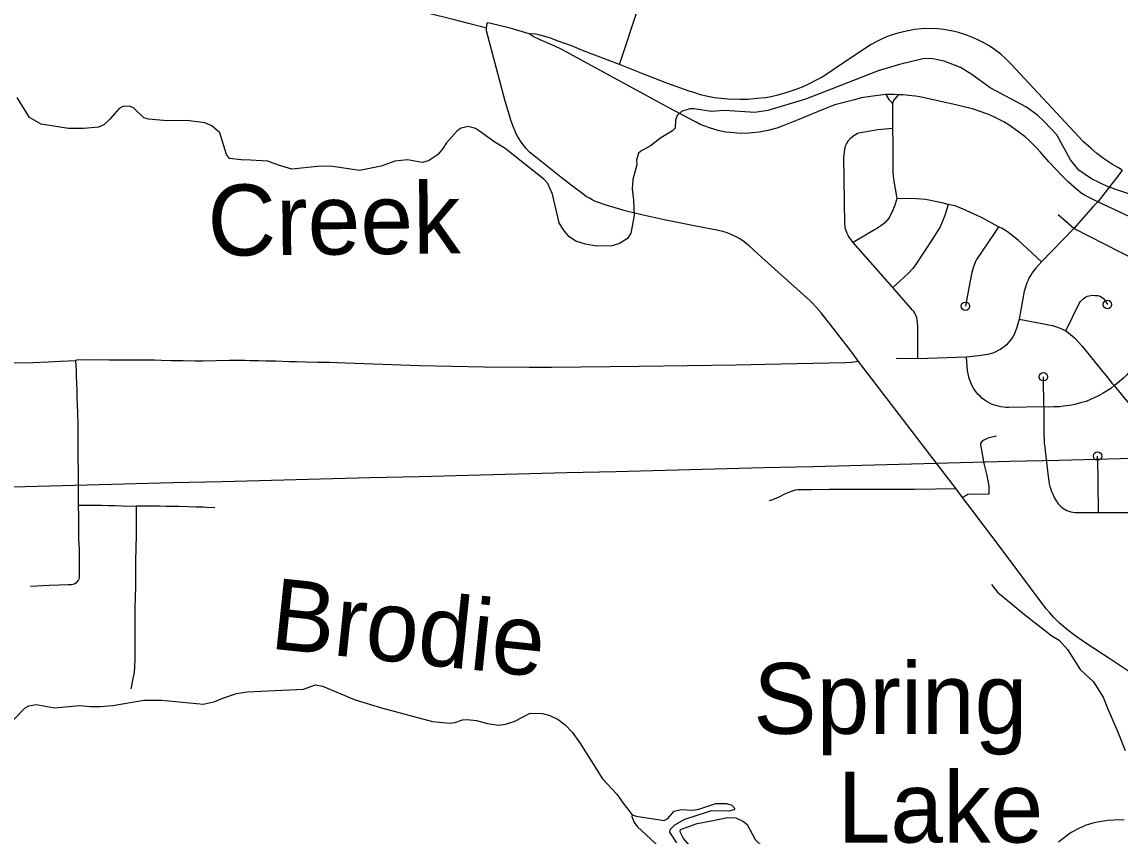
# Model space of a CAD drawing. Extents: x -19 to 366, y -4 to 359.
# Drawn here: x 144.78 to 146.019, y 190.955 to 191.873 of the extents above; entities that cross this region are included whole.
import ezdxf

# ---------------------------------------------------------------- set-up
doc = ezdxf.new("R2010")
doc.units = 0
for name, color, linetype in [('Level 31', 7, 'Continuous'), ('Level 32', 7, 'Continuous'), ('Level 33', 7, 'Continuous'), ('Level 35', 7, 'Continuous'), ('Level 60', 7, 'Continuous')]:
    doc.layers.add(name, color=color, linetype=linetype)

msp = doc.modelspace()

# ---------------------------------------------------------------- linework, layer by layer
at = {"layer": 'Level 31'}
for points in [[(145.7236, 191.4898), (145.7148, 191.5017), (145.7003, 191.5206), (145.6923, 191.531), (145.6813, 191.5448), (145.6757, 191.5512), (145.6709, 191.5562), (145.6685, 191.5586), (145.6146, 191.6072), (145.6, 191.6203), (145.5968, 191.623), (145.5944, 191.6249), (145.5897, 191.6281), (145.5863, 191.63), (145.5799, 191.633), (145.5753, 191.6348), (145.5704, 191.6364), (145.5657, 191.6376), (145.5382, 191.6428), (145.5044, 191.6497), (145.4806, 191.6549), (145.4603, 191.6598), (145.4378, 191.6664), (145.4311, 191.6686), (145.4268, 191.6704), (145.423, 191.6723), (145.4201, 191.6739), (145.4163, 191.6759), (145.4093, 191.6812), (145.4041, 191.685), (145.3875, 191.6977), (145.3594, 191.7201), (145.3524, 191.726), (145.3483, 191.7303), (145.3441, 191.7356), (145.3391, 191.7433), (145.3373, 191.7467), (145.3357, 191.7502), (145.3338, 191.755), (145.3313, 191.762), (145.3289, 191.77), (145.3279, 191.7734), (145.326, 191.78)], [(144.6662, 191.4867), (144.6709, 191.4867), (144.6727, 191.4867), (144.6821, 191.4868), (144.6924, 191.4869), (144.7077, 191.4871), (144.7249, 191.4875), (144.7501, 191.4878), (144.7707, 191.4882), (144.7924, 191.4889), (144.8092, 191.4896), (144.823, 191.4903), (144.8402, 191.4911)], [(145.7236, 191.4898), (145.7155, 191.4888), (145.7084, 191.4882), (145.6182, 191.4865), (145.5852, 191.4858), (145.4761, 191.4842), (145.377, 191.4829), (145.352, 191.483), (145.301, 191.4833), (145.228, 191.485), (145.1445, 191.4881), (145.1265, 191.4887), (145.1131, 191.4888), (145.0997, 191.489), (145.0893, 191.4893), (145.081, 191.4896), (145.0657, 191.4901), (145.0549, 191.4903), (145.0464, 191.4905), (145.0366, 191.4907), (145.0307, 191.4908), (145.0224, 191.4908), (145.0135, 191.4909), (144.9839, 191.4904), (144.9749, 191.4904), (144.9616, 191.4906), (144.9478, 191.4907), (144.9369, 191.4909), (144.929, 191.4912), (144.9192, 191.4914), (144.9114, 191.4914), (144.9058, 191.4914), (144.8935, 191.4913), (144.8777, 191.4914), (144.8555, 191.4916), (144.8417, 191.4912), (144.8402, 191.4911)], [(144.8402, 191.4911), (144.8407, 191.4798), (144.8409, 191.4729), (144.8412, 191.4663), (144.8415, 191.4569), (144.8417, 191.4468), (144.8418, 191.4435), (144.8423, 191.4293), (144.8426, 191.4203), (144.8427, 191.4136), (144.8427, 191.4051), (144.8425, 191.3956), (144.8425, 191.3875), (144.8426, 191.3811), (144.8429, 191.3658), (144.843, 191.3589), (144.8431, 191.3499), (144.8431, 191.3463), (144.8431, 191.3399), (144.8432, 191.328)], [(145.8336, 191.3462), (145.7779, 191.4189), (145.7385, 191.4704), (145.7236, 191.4898)], [(145.8336, 191.3462), (145.787, 191.3454), (145.7375, 191.3455), (145.7171, 191.3454), (145.6903, 191.3456), (145.6705, 191.3453), (145.6549, 191.3451), (145.652, 191.3447), (145.6474, 191.3431), (145.6391, 191.3399), (145.635, 191.3377), (145.6302, 191.3355), (145.6254, 191.3335), (145.6228, 191.3327)], [(145.8408, 191.3365), (145.8336, 191.3462)], [(145.845, 191.3387), (145.8408, 191.3365)], [(146.2653, 190.9865), (146.2471, 190.9953), (146.2384, 191.0006), (146.2053, 191.0223), (146.1345, 191.0698), (146.1323, 191.0712), (146.12, 191.0792), (146.0745, 191.1095), (146.0517, 191.1248), (146.0296, 191.1394), (146.007, 191.1545), (145.9801, 191.1721), (145.9675, 191.1808), (145.9595, 191.1869), (145.9504, 191.1948), (145.9438, 191.2013), (145.9392, 191.2064), (145.9353, 191.2111), (145.8855, 191.2773), (145.8518, 191.3221), (145.8408, 191.3365)], [(144.8432, 191.328), (144.8692, 191.3277), (144.8773, 191.3276), (144.8849, 191.3275), (144.8927, 191.3272), (144.9085, 191.3269)], [(144.9085, 191.3269), (144.9084, 191.2929), (144.9081, 191.2804), (144.9081, 191.2759), (144.9079, 191.2683), (144.9079, 191.2604), (144.9078, 191.2492), (144.9077, 191.2429), (144.9076, 191.236), (144.9073, 191.2236), (144.907, 191.2109), (144.907, 191.2042), (144.9071, 191.196), (144.9071, 191.1892), (144.9071, 191.1826), (144.907, 191.1724), (144.907, 191.1645), (144.9068, 191.1523), (144.9067, 191.1471), (144.9065, 191.1441), (144.9057, 191.1372), (144.9052, 191.134), (144.9049, 191.1324), (144.9023, 191.1208)], [(144.9974, 191.325), (144.9883, 191.3254), (144.9841, 191.3255), (144.9762, 191.3257), (144.957, 191.3262), (144.9423, 191.3265), (144.9348, 191.3266), (144.9249, 191.3267), (144.917, 191.3268), (144.9085, 191.3269)], [(146.0231, 190.9729), (146.012, 190.9728), (146.0048, 190.9723), (145.9975, 190.9713), (145.9889, 190.9695), (145.9794, 190.9665), (145.9756, 190.9649), (145.972, 190.9633), (145.9636, 190.9586), (145.9588, 190.9553), (145.9492, 190.9479)]]:
    msp.add_lwpolyline(points, dxfattribs=at)
at = {"layer": 'Level 32'}
msp.add_lwpolyline([(144.8432, 191.328), (144.8433, 191.3152), (144.8433, 191.3033), (144.8435, 191.2944), (144.8436, 191.2899), (144.844, 191.2775), (144.8441, 191.2716), (144.8443, 191.2565), (144.8443, 191.255), (144.8442, 191.2476), (144.8438, 191.2449), (144.8433, 191.2434), (144.8424, 191.242), (144.8404, 191.24), (144.8385, 191.2389), (144.8357, 191.2382), (144.8317, 191.238), (144.8217, 191.2377), (144.8103, 191.2374), (144.7893, 191.2361)], dxfattribs=at)
at = {"layer": 'Level 33'}
for points in [[(145.3032, 191.866), (145.2997, 191.8668), (145.2836, 191.8708), (145.2663, 191.8753), (145.0849, 191.9204), (145.0655, 191.9237), (145.0462, 191.9244), (145.0285, 191.9242), (145.0089, 191.9244), (144.9885, 191.9267)], [(145.4539, 191.8246), (145.4756, 191.8904)], [(145.326, 191.78), (145.325, 191.7834), (145.3039, 191.8628), (145.3038, 191.8654), (145.3047, 191.8719)], [(145.3519, 191.8593), (145.3303, 191.8656), (145.3088, 191.8711), (145.3047, 191.8719)], [(146.0169, 191.7082), (146.0102, 191.7121), (146, 191.7189), (145.9925, 191.7245), (145.9861, 191.7299), (145.9775, 191.7375), (145.8955, 191.8255), (145.8898, 191.8313), (145.8842, 191.8363), (145.8771, 191.8416), (145.871, 191.8456), (145.8649, 191.8492), (145.8583, 191.8527), (145.8514, 191.8557), (145.8433, 191.8586), (145.8362, 191.8608), (145.83, 191.8624), (145.8197, 191.8641), (145.8127, 191.8649), (145.8036, 191.8652), (145.7946, 191.8649), (145.7867, 191.8642), (145.7777, 191.8625), (145.7678, 191.8601), (145.7602, 191.8579), (145.7549, 191.8559), (145.747, 191.8522), (145.7428, 191.85), (145.7378, 191.8472), (145.728, 191.841), (145.7173, 191.8337), (145.7044, 191.8252), (145.6866, 191.813), (145.6825, 191.8106), (145.6758, 191.8069), (145.6669, 191.8024), (145.6599, 191.7993), (145.6517, 191.7961), (145.6425, 191.793), (145.6324, 191.79), (145.6278, 191.7889), (145.6232, 191.788), (145.6186, 191.7873), (145.609, 191.7864), (145.5988, 191.7854), (145.5896, 191.7851), (145.5761, 191.7857), (145.561, 191.7873), (145.5515, 191.7891), (145.5451, 191.7907), (145.5388, 191.7926), (145.5325, 191.7947), (145.5071, 191.8038), (145.4784, 191.8151), (145.4539, 191.8246)], [(145.7543, 191.7909), (145.7395, 191.789), (145.7265, 191.787), (145.719, 191.7849), (145.6969, 191.7792), (145.6919, 191.7774), (145.6844, 191.7745), (145.6542, 191.762), (145.6373, 191.7553), (145.6313, 191.7531), (145.6212, 191.7502), (145.6114, 191.7484), (145.6043, 191.7475), (145.6002, 191.7473), (145.5911, 191.7471), (145.579, 191.748), (145.5734, 191.7486), (145.565, 191.7504), (145.5566, 191.7528), (145.55, 191.7551), (145.545, 191.7572), (145.5405, 191.7596), (145.5372, 191.7612), (145.511, 191.7753), (145.3888, 191.8415), (145.3809, 191.8453), (145.3643, 191.8525), (145.3565, 191.8564), (145.3519, 191.8593)], [(145.4539, 191.8246), (145.4122, 191.8407), (145.4009, 191.8453), (145.3846, 191.8512), (145.3758, 191.8545), (145.3645, 191.8578), (145.3591, 191.8588), (145.3519, 191.8593)], [(145.7688, 191.7907), (145.7637, 191.791), (145.7543, 191.7909)], [(145.7543, 191.7909), (145.7578, 191.7852), (145.7606, 191.7821), (145.7619, 191.7802)], [(145.7619, 191.7802), (145.7629, 191.7828), (145.7635, 191.784), (145.7688, 191.7907)], [(145.9935, 191.6697), (145.9791, 191.6769), (145.9745, 191.6799), (145.9693, 191.6841), (145.9603, 191.6921), (145.953, 191.6994), (145.9382, 191.715), (145.929, 191.7258), (145.9248, 191.7304), (145.9166, 191.7388), (145.9115, 191.7432), (145.9045, 191.7486), (145.8947, 191.7557), (145.8875, 191.76), (145.8763, 191.7656), (145.8696, 191.7686), (145.8597, 191.7723), (145.8531, 191.7742), (145.8332, 191.7792), (145.8042, 191.7857), (145.7926, 191.7881), (145.7877, 191.789), (145.7837, 191.7895), (145.7739, 191.7905), (145.7688, 191.7907)], [(145.7619, 191.7802), (145.762, 191.753)], [(145.7173, 191.6241), (145.713, 191.6302), (145.7118, 191.6321), (145.7108, 191.6342), (145.7099, 191.6363), (145.7092, 191.6384), (145.7086, 191.6406), (145.7083, 191.6429), (145.7082, 191.6452), (145.7069, 191.7202), (145.7079, 191.729), (145.709, 191.7331), (145.7098, 191.7351), (145.712, 191.7388), (145.7149, 191.742), (145.7182, 191.7447), (145.7218, 191.7468), (145.7239, 191.7476), (145.7281, 191.7486), (145.7454, 191.7513), (145.762, 191.753)], [(145.762, 191.753), (145.7621, 191.7354), (145.7621, 191.7147), (145.7623, 191.703), (145.7631, 191.6954), (145.7668, 191.6738)], [(146.0208, 191.7057), (146.0171, 191.7005), (145.9935, 191.6697), (145.9884, 191.6645), (145.9663, 191.64)], [(146.0208, 191.7057), (146.0169, 191.7082)], [(145.7668, 191.6738), (145.7665, 191.6721), (145.7645, 191.6662), (145.7612, 191.6577), (145.7594, 191.6543), (145.7579, 191.652), (145.7534, 191.6466), (145.7512, 191.6447), (145.7449, 191.6402), (145.7414, 191.6384), (145.7331, 191.6333), (145.7173, 191.6241)], [(145.8248, 191.6667), (145.8209, 191.6544), (145.8175, 191.6461), (145.8151, 191.6409), (145.813, 191.6375), (145.8075, 191.6287), (145.7885, 191.5998), (145.7848, 191.5946), (145.7801, 191.5897), (145.7745, 191.5844), (145.7621, 191.5733)], [(145.8248, 191.6667), (145.8174, 191.6688), (145.799, 191.6726), (145.789, 191.6734), (145.7668, 191.6738)], [(145.8816, 191.6417), (145.8624, 191.6521), (145.8416, 191.6617), (145.8325, 191.6652), (145.8248, 191.6667)], [(146.1645, 191.6196), (146.1591, 191.6186), (146.1486, 191.6173), (146.1379, 191.6172), (146.1323, 191.6173), (146.1231, 191.6178), (146.1129, 191.6189), (146.1071, 191.62), (146.0991, 191.6221), (146.0878, 191.6257), (146.0764, 191.6306), (146.0408, 191.6476), (145.9935, 191.6697)], [(145.9663, 191.64), (145.9486, 191.6551)], [(145.8816, 191.6417), (145.8759, 191.633), (145.8568, 191.6048), (145.8556, 191.6027), (145.8527, 191.5956), (145.8512, 191.5901), (145.849, 191.5791), (145.8441, 191.5522)], [(145.9301, 191.6022), (145.9035, 191.6266), (145.8916, 191.636), (145.8856, 191.6397), (145.8816, 191.6417)], [(145.9663, 191.64), (145.9301, 191.6022)], [(146.0695, 191.5891), (146.0625, 191.5919), (146.0373, 191.6039), (145.9663, 191.64)], [(145.7621, 191.5733), (145.7173, 191.6241)], [(145.9301, 191.6022), (145.9236, 191.595), (145.9215, 191.5926), (145.9196, 191.5899), (145.9178, 191.5872), (145.9162, 191.5844), (145.9148, 191.5815), (145.9135, 191.5785), (145.9105, 191.5691), (145.9049, 191.5374)], [(145.7906, 191.4929), (145.7904, 191.5245), (145.7903, 191.5297), (145.7897, 191.5368), (145.7893, 191.5389), (145.7887, 191.5408), (145.7879, 191.5427), (145.7869, 191.5445), (145.7858, 191.5463), (145.7845, 191.5479), (145.7621, 191.5733)], [(145.9574, 191.5243), (145.9725, 191.5553), (145.9736, 191.557), (145.9751, 191.5588), (145.9766, 191.5602), (145.9785, 191.5616), (145.982, 191.5634), (145.9855, 191.5644), (145.9875, 191.5645), (145.9907, 191.5644), (145.9932, 191.5642), (145.9949, 191.5638), (145.9972, 191.5629), (145.9988, 191.5618), (145.9999, 191.5608), (146.0011, 191.5593), (146.0043, 191.5541)], [(145.9049, 191.5374), (145.9019, 191.5271), (145.8991, 191.5204), (145.8977, 191.5178), (145.8961, 191.5154), (145.8944, 191.513), (145.8925, 191.5108), (145.8905, 191.5087), (145.8883, 191.5068), (145.886, 191.5051), (145.8836, 191.5035), (145.881, 191.5021), (145.8784, 191.5009), (145.8749, 191.4994), (145.8695, 191.4978), (145.8587, 191.4962), (145.8453, 191.4949)], [(145.9049, 191.5374), (145.9422, 191.5304), (145.9491, 191.5282), (145.9574, 191.5243)], [(145.9574, 191.5243), (145.9605, 191.5222), (145.9671, 191.5166), (145.9758, 191.5071), (145.9992, 191.4782), (146.0052, 191.4712), (146.0095, 191.4653), (146.012, 191.4627)], [(145.7906, 191.4929), (145.766, 191.4934)], [(145.8453, 191.4949), (145.7906, 191.4929)], [(145.9325, 191.4386), (145.893, 191.4379), (145.89, 191.438), (145.8871, 191.4382), (145.8841, 191.4386), (145.8812, 191.4393), (145.8784, 191.4401), (145.8756, 191.4411), (145.8728, 191.4422), (145.8702, 191.4436), (145.8676, 191.4451), (145.8652, 191.4468), (145.8628, 191.4486), (145.8606, 191.4506), (145.8586, 191.4528), (145.8566, 191.455), (145.8548, 191.4574), (145.8532, 191.4599), (145.8518, 191.4625), (145.8505, 191.4652), (145.8494, 191.4679), (145.8484, 191.4708), (145.8464, 191.4798), (145.8453, 191.4949)], [(146.0412, 191.494), (146.0385, 191.4895), (146.0324, 191.4818), (146.0264, 191.4749), (146.0234, 191.4719), (146.015, 191.4647), (146.012, 191.4627)], [(145.9325, 191.4386), (145.9321, 191.4727)], [(146.012, 191.4627), (146.0081, 191.4594), (145.9997, 191.4541), (145.9944, 191.4512), (145.9903, 191.4492), (145.9802, 191.4449), (145.9738, 191.4431), (145.9675, 191.4415), (145.9616, 191.4403), (145.9546, 191.4393), (145.9505, 191.4388), (145.944, 191.4386), (145.9383, 191.4385), (145.9325, 191.4386)], [(146.012, 191.4627), (146.0229, 191.4491), (146.0378, 191.4316), (146.043, 191.4242), (146.045, 191.421), (146.0475, 191.4147), (146.0484, 191.4117), (146.049, 191.4088), (146.0495, 191.4032), (146.0496, 191.3931), (146.0502, 191.3865)], [(145.9325, 191.4386), (145.9326, 191.4119), (145.9326, 191.4071), (145.9328, 191.4023), (145.9331, 191.3975), (145.9332, 191.3966), (145.9336, 191.3927), (145.934, 191.3893), (145.9358, 191.373), (145.9373, 191.3601), (145.9381, 191.3549), (145.9387, 191.3519), (145.9395, 191.3489), (145.9404, 191.346), (145.9414, 191.3431), (145.9426, 191.3403), (145.9439, 191.3375), (145.9444, 191.3366), (145.9465, 191.3329), (145.9476, 191.3311), (145.9489, 191.3295), (145.9503, 191.3279), (145.9518, 191.3265), (145.9534, 191.3251), (145.9551, 191.3239), (145.9568, 191.3228), (145.9587, 191.3219), (145.9609, 191.3211), (145.963, 191.3204), (145.9653, 191.3199), (145.9675, 191.3196), (145.9698, 191.3194), (145.9721, 191.3194), (145.9824, 191.3196), (145.9942, 191.3197)], [(145.8791, 191.4057), (145.8706, 191.4039), (145.8685, 191.4031), (145.8649, 191.4012), (145.8628, 191.3997), (145.862, 191.3985), (145.8613, 191.3973), (145.8611, 191.3957), (145.8633, 191.3833), (145.865, 191.3747), (145.8682, 191.3614), (145.8704, 191.3492), (145.8707, 191.3402), (145.8469, 191.3397), (145.845, 191.3387)], [(145.9942, 191.3197), (145.9943, 191.3227), (145.9941, 191.3294), (145.994, 191.3431), (145.994, 191.3434), (145.9939, 191.3534), (145.994, 191.3634), (145.9937, 191.3726), (145.9935, 191.3773), (145.9933, 191.3821), (145.9932, 191.3832)], [(145.9942, 191.3197), (145.9948, 191.3197), (146.0135, 191.3196), (146.0391, 191.3195), (146.0465, 191.3198), (146.0509, 191.3201)]]:
    msp.add_lwpolyline(points, dxfattribs=at)
for centre in [(145.8441, 191.5522), (146.0043, 191.5541), (145.9321, 191.4727), (145.9932, 191.3832)]:
    msp.add_circle(centre, 0.00473, dxfattribs=at)
at = {"layer": 'Level 35'}
for points in [[(146.0897, 191.6577), (146.0052, 191.6869), (145.9863, 191.6959), (145.972, 191.7056), (145.9626, 191.7173), (145.9474, 191.7456), (145.9333, 191.7599), (145.9253, 191.7676), (145.9132, 191.7766), (145.8721, 191.7983), (145.8515, 191.8133), (145.8386, 191.8213), (145.8203, 191.8286), (145.8072, 191.8313), (145.7977, 191.8314), (145.7696, 191.8249), (145.7456, 191.8175), (145.6936, 191.7974), (145.6638, 191.7855), (145.6211, 191.7727), (145.6067, 191.7707), (145.5722, 191.773), (145.5573, 191.7718), (145.5381, 191.7748), (145.533, 191.7748), (145.5239, 191.7719), (145.519, 191.7673), (145.517, 191.7621), (145.5165, 191.7528), (145.5135, 191.7498), (145.5005, 191.7421), (145.4885, 191.7327), (145.479, 191.7279), (145.4754, 191.7246), (145.4729, 191.717), (145.4735, 191.7117), (145.4689, 191.6952), (145.468, 191.6845), (145.4698, 191.6718), (145.4704, 191.6544), (145.4668, 191.6345), (145.4628, 191.6284), (145.454, 191.6228), (145.4455, 191.6202), (145.4277, 191.6199), (145.4153, 191.6221), (145.4047, 191.6256), (145.3969, 191.6305), (145.3908, 191.6382), (145.3859, 191.6461), (145.3781, 191.6787), (145.3729, 191.6904), (145.3683, 191.6955), (145.325, 191.7302), (145.3122, 191.738), (145.2958, 191.7497)], [(145.2958, 191.7497), (145.2914, 191.7525), (145.2836, 191.7549), (145.2753, 191.7529), (145.2708, 191.7498), (145.2586, 191.7363), (145.2539, 191.729), (145.2483, 191.7227), (145.2383, 191.7162), (145.2313, 191.7144), (145.2146, 191.7171), (145.2004, 191.7157), (145.1849, 191.7102), (145.1605, 191.7053), (145.1277, 191.7101), (145.1131, 191.7098), (145.0842, 191.7066), (145.069, 191.7114), (145.0572, 191.7156), (145.0375, 191.717), (145.0269, 191.7171), (145.0138, 191.7189), (145.0103, 191.7234), (145.0029, 191.7476), (144.9939, 191.7557), (144.9859, 191.7588), (144.9658, 191.7615), (144.9435, 191.7611), (144.9224, 191.763), (144.9171, 191.7647), (144.9055, 191.7758), (144.9007, 191.7778), (144.8933, 191.7774), (144.8892, 191.7751), (144.8789, 191.7631), (144.8721, 191.7567), (144.8659, 191.7542), (144.8496, 191.7524), (144.8321, 191.7526), (144.8012, 191.7575), (144.7883, 191.765), (144.7742, 191.7876)], [(145.8735, 191.2383), (145.8804, 191.2297), (145.9106, 191.2046), (145.9417, 191.1806), (145.95, 191.1757), (145.9594, 191.1651), (145.9735, 191.1426), (145.9888, 191.1286), (145.9995, 191.1112), (146.0044, 191.0989), (146.0163, 191.0712), (146.0242, 191.0511)], [(144.7703, 191.0863), (144.7834, 191.0994), (144.7875, 191.1017), (144.7955, 191.1031), (144.8164, 191.0994), (144.8444, 191.102), (144.8568, 191.1007), (144.868, 191.1007), (144.882, 191.1021), (144.9173, 191.1081), (144.9372, 191.108), (144.9843, 191.1035), (144.9971, 191.1064), (145.0062, 191.1104), (145.0218, 191.1156), (145.0337, 191.1172), (145.0973, 191.1205), (145.1107, 191.1253), (145.1187, 191.1238), (145.1554, 191.1084), (145.1852, 191.0992), (145.2429, 191.0839), (145.2627, 191.0821), (145.268, 191.0829), (145.2767, 191.0857), (145.282, 191.0863), (145.2925, 191.0852), (145.305, 191.0815), (145.3173, 191.0798), (145.3253, 191.081), (145.3351, 191.0839), (145.3531, 191.0933), (145.3668, 191.093), (145.3752, 191.0905), (145.3848, 191.0862), (145.3925, 191.0803), (145.4003, 191.072), (145.4092, 191.0597), (145.4348, 191.0192), (145.4507, 191.002), (145.4581, 190.9918), (145.4682, 190.9787)], [(145.4682, 190.9787), (145.4728, 190.9772), (145.5043, 190.9724), (145.5083, 190.9745), (145.5154, 190.9827), (145.5234, 190.9848), (145.5365, 190.9841), (145.5433, 190.9851), (145.5625, 190.9916), (145.5744, 190.9913), (145.5805, 190.9896), (145.5839, 190.9857), (145.583, 190.9845), (145.5773, 190.9828), (145.5572, 190.9831), (145.5517, 190.9813), (145.5271, 190.9733), (145.5157, 190.967), (145.5106, 190.9616), (145.5102, 190.959), (145.5181, 190.947)], [(145.4682, 190.9787), (145.4678, 190.9768), (145.47, 190.9706), (145.4736, 190.9655), (145.494, 190.9469), (145.5071, 190.9322), (145.5109, 190.9295), (145.5339, 190.916), (145.5452, 190.9061), (145.5864, 190.8619), (145.5894, 190.8545), (145.6031, 190.7957), (145.6104, 190.7783), (145.619, 190.769), (145.6372, 190.7626), (145.6589, 190.7517), (145.6699, 190.7495), (145.6912, 190.7482), (145.7306, 190.7537), (145.7386, 190.7574), (145.7412, 190.7608), (145.7501, 190.777)], [(145.5987, 190.8912), (145.5953, 190.8906), (145.5906, 190.897), (145.5864, 190.9012), (145.5801, 190.9051), (145.5626, 190.9195), (145.5401, 190.9355), (145.5334, 190.9433), (145.5262, 190.952), (145.5222, 190.9594), (145.5226, 190.9622), (145.5413, 190.9688), (145.5576, 190.9721), (145.5758, 190.9758), (145.5849, 190.9752), (145.5937, 190.9713), (145.5977, 190.9677), (145.6068, 190.9508), (145.6164, 190.9419), (145.6202, 190.9359), (145.6223, 190.9275), (145.6212, 190.9239)]]:
    msp.add_lwpolyline(points, dxfattribs=at)
at = {"layer": 'Level 60'}
for points in [[(154.1159, 1.8709), (153.9063, 10.4874), (153.696, 19.1041), (153.485, 27.7209), (153.2733, 36.3378), (153.0608, 44.9549), (152.8476, 53.5721), (152.6337, 62.1894), (152.419, 70.8069), (152.2036, 79.4245), (151.9875, 88.0422), (151.7707, 96.6601), (151.5531, 105.2782), (151.3348, 113.8963), (151.1158, 122.5147), (150.8961, 131.1331), (150.6757, 139.7517), (150.4545, 148.3704), (150.2326, 156.9893), (150.0101, 165.6083), (149.7867, 174.2275), (149.5627, 182.8468), (149.338, 191.4662), (149.1125, 200.0858), (148.8864, 208.7055), (148.6595, 217.3254), (148.4319, 225.9454), (148.2037, 234.5655), (147.9747, 243.1858), (147.745, 251.8063), (147.5146, 260.4269), (147.2835, 269.0476), (147.0517, 277.6685), (146.8191, 286.2895), (146.5859, 294.9106), (146.352, 303.5319), (146.1174, 312.1534), (145.8821, 320.775), (145.6461, 329.3967), (145.4094, 338.0186), (145.172, 346.6406)], [(146.7783, 1.697), (146.5788, 10.3131), (146.3785, 18.9294), (146.1776, 27.5458), (145.9759, 36.1624), (145.7736, 44.7791), (145.5705, 53.396), (145.3668, 62.013), (145.1624, 70.6301), (144.9572, 79.2474), (144.7514, 87.8648), (144.5449, 96.4823), (144.3377, 105.1), (144.1299, 113.7179), (143.9213, 122.3359), (143.712, 130.954), (143.5021, 139.5723), (143.2915, 148.1907), (143.0802, 156.8092), (142.8682, 165.4279), (142.6555, 174.0468), (142.4422, 182.6658), (142.2282, 191.2849), (142.0135, 199.9042), (141.7981, 208.5236), (141.582, 217.1432), (141.3653, 225.7629), (141.1479, 234.3828), (140.9298, 243.0028), (140.711, 251.623), (140.4916, 260.2433), (140.2715, 268.8638), (140.0508, 277.4844), (139.8293, 286.1051), (139.6072, 294.726), (139.3845, 303.3471), (139.161, 311.9683), (138.937, 320.5896), (138.7122, 329.2111), (138.4868, 337.8328), (138.2607, 346.4546)], [(0, 189.5162), (7.1121, 189.5206), (14.2243, 189.5339), (21.3364, 189.556), (28.4484, 189.5869), (35.5605, 189.6267), (42.6725, 189.6754), (49.7844, 189.7329), (56.8962, 189.7992), (64.0079, 189.8744), (71.1196, 189.9584), (78.2311, 190.0512), (85.3425, 190.1529), (92.4538, 190.2635), (99.5649, 190.3829), (106.6759, 190.5111), (113.7867, 190.6482), (120.8974, 190.7941), (128.0078, 190.9489), (135.1181, 191.1125), (142.2282, 191.2849), (149.338, 191.4662), (156.4476, 191.6563), (163.5569, 191.8553), (170.666, 192.0631), (177.7749, 192.2798), (184.8835, 192.5053), (191.9917, 192.7396), (199.0997, 192.9828), (206.2074, 193.2348), (213.3147, 193.4956), (220.4218, 193.7653), (227.5285, 194.0438), (234.6348, 194.3312), (241.7408, 194.6274), (248.8464, 194.9324), (255.9516, 195.2463), (263.0564, 195.569), (270.1608, 195.9005), (277.2648, 196.2409), (284.3683, 196.5901), (291.4715, 196.9481), (298.5741, 197.315), (305.6763, 197.6907), (312.7781, 198.0753), (319.8793, 198.4686), (326.9801, 198.8708), (334.0804, 199.2818), (341.1801, 199.7017)], [(0, 180.8999), (7.1228, 180.9044), (14.2457, 180.9176), (21.3685, 180.9397), (28.4912, 180.9706), (35.614, 181.0103), (42.7366, 181.0589), (49.8592, 181.1163), (56.9818, 181.1825), (64.1042, 181.2575), (71.2266, 181.3414), (78.3488, 181.4341), (85.4709, 181.5357), (92.5929, 181.646), (99.7147, 181.7652), (106.8364, 181.8933), (113.9579, 182.0301), (121.0793, 182.1758), (128.2005, 182.3303), (135.3214, 182.4936), (142.4422, 182.6658), (149.5627, 182.8468), (156.683, 183.0366), (163.8031, 183.2352), (170.9229, 183.4427), (178.0425, 183.659), (185.1617, 183.8841), (192.2807, 184.1181), (199.3994, 184.3608), (206.5178, 184.6124), (213.6359, 184.8728), (220.7537, 185.1421), (227.8711, 185.4201), (234.9881, 185.707), (242.1048, 186.0027), (249.2212, 186.3073), (256.3371, 186.6206), (263.4526, 186.9428), (270.5678, 187.2738), (277.6825, 187.6136), (284.7968, 187.9622), (291.9107, 188.3197), (299.0241, 188.6859), (306.1371, 189.061), (313.2495, 189.4449), (320.3615, 189.8377), (327.4731, 190.2392), (334.5841, 190.6495), (341.6946, 191.0687)]]:
    msp.add_spline(points, degree=3, dxfattribs=at)

# ---------------------------------------------------------------- texts
at = {"layer": 'Level 35'}
for s, rotation, p in [('Creek', 0.5734, (144.9894, 191.609)), ('Brodie', 354.011, (145.0582, 191.1663))]:
    msp.add_text(s, height=0.08, rotation=rotation, dxfattribs=at).set_placement(p)
for s, p in [('Spring', (145.6048, 191.07)), ('Lake', (145.7, 190.9474))]:
    msp.add_text(s, height=0.08, dxfattribs=at).set_placement(p)

doc.saveas('drawing.dxf')
